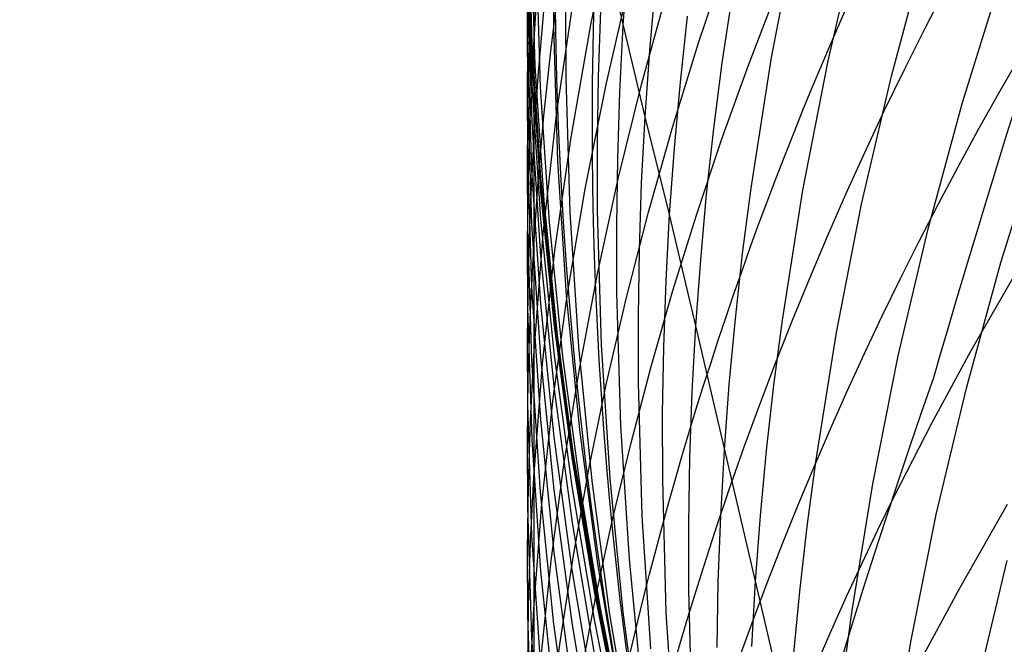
# Model space of a CAD drawing. Extents: x -383 to 1849, y -1185 to -529.
# Tile 588 of 656: x 395.17 to 398.73, y -930.77 to -928.51. Entities that reach past the tile are written whole.
import ezdxf

# ---------------------------------------------------------------- set-up
doc = ezdxf.new("R2010")
doc.units = 0
doc.layers.add('PREDEFINITO', color=7, linetype='CONTINUOUS')

msp = doc.modelspace()

# ---------------------------------------------------------------- linework, layer by layer
at = {"layer": 'PREDEFINITO'}
for p, q in [((397.0220609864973, -928.5951686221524, 577.3843922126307), (397.0068541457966, -928.1082050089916, 577.4065909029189)), ((397.0211207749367, -928.6123390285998, 575.6528925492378), (397.0059390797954, -928.1250459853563, 575.6632595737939)), ((397.0234399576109, -928.6383872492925, 573.8685591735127), (397.0085064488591, -928.1510890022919, 573.8764635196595)), ((397.2342542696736, -928.5292532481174, 598.8924858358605), (397.3183843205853, -928.1243292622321, 599.0132258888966)), ((397.0222934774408, -928.6481314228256, 579.0702569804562), (397.0071332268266, -928.1620507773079, 579.1068729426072)), ((397.0335032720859, -928.6778107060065, 572.0680382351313), (397.0185194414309, -928.1903584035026, 572.0668903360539)), ((397.7090010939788, -928.6665289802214, 553.7250650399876), (397.7820782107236, -928.1937212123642, 553.6318759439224)), ((397.8871521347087, -928.6483044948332, 551.8293696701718), (397.9775448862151, -928.179334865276, 551.728426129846)), ((398.0914294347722, -928.660332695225, 549.9236861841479), (398.1986420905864, -928.1960913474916, 549.8154239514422)), ((397.0220464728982, -928.7466178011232, 580.7888720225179), (397.0071425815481, -928.2613708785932, 580.8361971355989)), ((397.4304486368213, -928.8617817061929, 557.5007163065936), (397.2822581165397, -928.2346941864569, 561.1128155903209)), ((398.3201289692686, -928.715494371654, 548.0121001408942), (398.4436112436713, -928.2567899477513, 547.8969834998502)), ((397.0054921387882, -928.5259801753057, 586.1572306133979), (397.0087019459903, -928.2851079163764, 586.1939619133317)), ((397.0085091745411, -928.5169836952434, 587.9465209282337), (397.0160279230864, -928.2770360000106, 587.9882470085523)), ((397.0529716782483, -928.7554219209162, 570.2642855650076), (397.0379579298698, -928.2681622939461, 570.2531246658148)), ((397.1006495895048, -928.5354339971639, 566.6334513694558), (397.0996500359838, -928.292150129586, 566.6182504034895)), ((397.3517559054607, -928.5320358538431, 559.3035931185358), (397.3684347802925, -928.2913825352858, 559.2697681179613)), ((397.6238823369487, -928.5952427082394, 604.5979600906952), (397.7256708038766, -928.2920389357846, 604.7075060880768)), ((397.0066679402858, -928.5716113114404, 584.370460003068), (397.0055665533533, -928.3300239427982, 584.4026248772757)), ((397.0159572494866, -928.5452121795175, 589.7313003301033), (397.0278914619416, -928.3063763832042, 589.7779883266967)), ((397.0278914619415, -928.306376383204, 589.7779883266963), (397.0282754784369, -928.6002869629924, 591.5186482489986)), ((397.0282754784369, -928.6002869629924, 591.5186482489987), (397.044451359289, -928.3627729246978, 591.5701126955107)), ((397.2893428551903, -928.7453227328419, 600.7095116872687), (397.3755049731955, -928.3706570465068, 600.8290974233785)), ((398.5776245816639, -928.8099313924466, 546.0969009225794), (398.7177211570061, -928.356908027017, 545.9752931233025)), ((397.0223263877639, -928.8809537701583, 582.5686927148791), (397.0071781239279, -928.3967191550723, 582.6247998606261)), ((397.0898955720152, -928.6242574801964, 595.1552350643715), (397.1191681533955, -928.3899501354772, 595.2156235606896)), ((397.1117082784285, -928.8450886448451, 596.9386131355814), (397.176119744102, -928.4074076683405, 597.0603743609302)), ((397.4174864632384, -928.7448737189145, 602.614917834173), (397.5108636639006, -928.4052909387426, 602.7304212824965)), ((397.4472910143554, -928.6218405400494, 557.4622455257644), (397.4684790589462, -928.3821967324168, 557.423951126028)), ((397.8037695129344, -928.6752971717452, 606.5260208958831), (397.906482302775, -928.4068939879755, 606.6288187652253)), ((397.261973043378, -928.7180153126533, 561.1714539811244), (397.269934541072, -928.4762627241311, 561.1420799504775)), ((397.0444072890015, -928.7169005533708, 593.3046438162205), (397.0650550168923, -928.4806883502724, 593.3607559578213)), ((397.1449778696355, -928.7220362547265, 564.8276689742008), (397.1440558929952, -928.4791017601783, 564.8076569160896)), ((397.5577979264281, -928.737024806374, 555.6160862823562), (397.5836478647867, -928.4985252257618, 555.573396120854)), ((397.005323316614, -928.7570405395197, 587.9047020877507), (397.0085091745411, -928.5169836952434, 587.9465209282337)), ((397.0065855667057, -928.7669045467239, 586.1204182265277), (397.0054921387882, -928.5259801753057, 586.1572306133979)), ((397.008386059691, -928.784218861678, 589.6845036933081), (397.0159572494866, -928.5452121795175, 589.7313003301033)), ((397.1154258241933, -929.021950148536, 566.6639247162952), (397.1006495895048, -928.5354339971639, 566.6334513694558)), ((397.1629763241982, -928.9361190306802, 598.7709332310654), (397.2342542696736, -928.5292532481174, 598.8924858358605)), ((397.3394497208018, -928.7729310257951, 559.3375600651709), (397.3517559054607, -928.5320358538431, 559.3035931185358)), ((397.0216530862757, -929.0547085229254, 584.3059250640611), (397.0066679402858, -928.5716113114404, 584.370460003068)), ((397.0164747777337, -928.8380446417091, 591.4670558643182), (397.0282754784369, -928.6002869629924, 591.5186482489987)), ((397.0531037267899, -929.0991628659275, 575.6422673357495), (397.0211207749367, -928.6123390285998, 575.6528925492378)), ((397.0540628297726, -929.0817015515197, 577.3619285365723), (397.0220609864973, -928.5951686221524, 577.3843922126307)), ((397.0282754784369, -928.6002869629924, 591.5186482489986), (397.0279024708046, -929.3292935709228, 594.9730679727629)), ((397.5294658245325, -928.9002658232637, 604.4876142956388), (397.6238823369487, -928.5952427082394, 604.5979600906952)), ((397.0542530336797, -929.1337765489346, 579.0333896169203), (397.0222934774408, -928.6481314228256, 579.0702569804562)), ((397.0552070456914, -929.1252025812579, 573.8604466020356), (397.0234399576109, -928.6383872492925, 573.8685591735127)), ((397.0649017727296, -928.8589543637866, 595.0946704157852), (397.0898955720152, -928.6242574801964, 595.1552350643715)), ((397.4304486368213, -928.8617817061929, 557.5007163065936), (397.4472910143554, -928.6218405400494, 557.4622455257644)), ((397.8134010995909, -929.1195237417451, 551.9315474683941), (397.8871521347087, -928.6483044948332, 551.8293696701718)), ((397.0653201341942, -929.16477949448, 572.0690473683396), (397.0335032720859, -928.6778107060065, 572.0680382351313)), ((397.678790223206, -928.9036684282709, 553.7720577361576), (397.7090010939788, -928.6665289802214, 553.7250650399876)), ((397.7069118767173, -928.9453650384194, 606.4224685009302), (397.8037695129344, -928.6752971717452, 606.5260208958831)), ((398.0005469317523, -929.1272446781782, 550.0333986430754), (398.0914294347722, -928.660332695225, 549.9236861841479)), ((397.0281175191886, -928.9533929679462, 593.24838896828), (397.0444072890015, -928.7169005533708, 593.3046438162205)), ((397.159598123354, -929.2078500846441, 564.8678226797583), (397.1449778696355, -928.7220362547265, 564.8276689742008)), ((397.2583427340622, -928.9598910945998, 561.2009296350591), (397.261973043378, -928.7180153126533, 561.1714539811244)), ((398.2126421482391, -929.1772990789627, 548.1289019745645), (398.3201289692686, -928.715494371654, 548.0121001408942)), ((397.0064392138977, -928.9971463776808, 587.8628015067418), (397.005323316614, -928.7570405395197, 587.9047020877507)), ((397.0537778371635, -929.2314157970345, 580.7413052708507), (397.0220464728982, -928.7466178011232, 580.7888720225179)), ((397.0848229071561, -929.2422070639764, 570.2753795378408), (397.0529716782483, -928.7554219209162, 570.2642855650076)), ((397.2142722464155, -929.1218401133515, 600.5891321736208), (397.2893428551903, -928.7453227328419, 600.7095116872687)), ((397.3332754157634, -929.0862721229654, 602.4986245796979), (397.4174864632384, -928.7448737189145, 602.614917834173)), ((397.5362632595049, -928.9758845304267, 555.6589911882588), (397.5577979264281, -928.737024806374, 555.6160862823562)), ((397.0051468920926, -929.0233363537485, 589.6376107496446), (397.008386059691, -928.784218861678, 589.6845036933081)), ((397.0215574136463, -929.2486679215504, 586.0465892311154), (397.0065855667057, -928.7669045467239, 586.1204182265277)), ((397.33149693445, -929.0140080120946, 559.371659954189), (397.3394497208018, -928.7729310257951, 559.3375600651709)), ((398.4532230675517, -929.2664607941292, 546.2204351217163), (398.5776245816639, -928.8099313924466, 546.0969009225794)), ((397.0090298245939, -929.0759864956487, 591.4153488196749), (397.0164747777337, -928.8380446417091, 591.4670558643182)), ((397.0442247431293, -929.0939849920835, 595.0339434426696), (397.0649017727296, -928.8589543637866, 595.0946704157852)), ((397.0623444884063, -929.2843450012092, 596.8161454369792), (397.1117082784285, -928.8450886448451, 596.9386131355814)), ((397.4179782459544, -929.1019628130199, 557.5393549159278), (397.4304486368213, -928.8617817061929, 557.5007163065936)), ((397.5190820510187, -929.215048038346, 555.7021018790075), (397.4304486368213, -928.8617817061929, 557.5007163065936)), ((397.0542758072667, -929.3647390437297, 582.5123533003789), (397.0223263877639, -928.8809537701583, 582.5686927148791)), ((397.4425208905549, -929.2069654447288, 604.3765193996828), (397.5294658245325, -928.9002658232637, 604.4876142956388)), ((397.6528483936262, -929.1412235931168, 553.8193027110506), (397.678790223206, -928.9036684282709, 553.7720577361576)), ((397.1047579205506, -929.3446251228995, 598.6486553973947), (397.1629763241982, -928.9361190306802, 598.7709332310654)), ((398.7154623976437, -929.3890046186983, 544.3040239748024), (398.8555984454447, -928.93888429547, 544.1743295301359)), ((397.0162122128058, -929.1901089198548, 593.1920044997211), (397.0281175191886, -928.9533929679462, 593.24838896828)), ((397.2590127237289, -929.2018292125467, 561.2304988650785), (397.2583427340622, -928.9598910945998, 561.2009296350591)), ((397.5190820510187, -929.2150480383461, 555.7021018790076), (397.5362632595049, -928.9758845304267, 555.6589911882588)), ((397.6159824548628, -929.2169935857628, 606.3182008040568), (397.7069118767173, -928.9453650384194, 606.4224685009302)), ((397.0214517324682, -929.4772644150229, 587.778799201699), (397.0064392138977, -928.9971463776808, 587.8628015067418)), ((397.0062087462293, -929.2625045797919, 589.5906338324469), (397.0051468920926, -929.0233363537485, 589.6376107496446)), ((397.1470318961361, -929.5079896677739, 566.694466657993), (397.1154258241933, -929.021950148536, 566.6639247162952)), ((397.3278668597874, -929.2552061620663, 559.4058834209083), (397.33149693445, -929.0140080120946, 559.371659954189)), ((397.0059097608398, -929.3140523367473, 591.3635407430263), (397.0090298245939, -929.0759864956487, 591.4153488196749)), ((397.0534737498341, -929.5372980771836, 584.2411737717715), (397.0216530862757, -929.0547085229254, 584.3059250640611)), ((397.1026133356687, -929.5673110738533, 577.3392262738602), (397.0540628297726, -929.0817015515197, 577.3619285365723)), ((397.0279024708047, -929.3292935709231, 594.973067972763), (397.0442247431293, -929.0939849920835, 595.0339434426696)), ((397.1016412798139, -929.5850269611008, 575.6313981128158), (397.0531037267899, -929.0991628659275, 575.6422673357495)), ((397.2583627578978, -929.429296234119, 602.3816046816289), (397.3332754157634, -929.0862721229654, 602.4986245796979)), ((397.4098605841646, -929.3423239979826, 557.5781510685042), (397.4179782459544, -929.1019628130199, 557.5393549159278)), ((397.1027653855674, -929.6184940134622, 578.9963117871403), (397.0542530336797, -929.1337765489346, 579.0333896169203)), ((397.1035596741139, -929.6110448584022, 573.852136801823), (397.0552070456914, -929.1252025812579, 573.8604466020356)), ((397.1504623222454, -929.499964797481, 600.4680349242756), (397.2142722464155, -929.1218401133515, 600.5891321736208)), ((397.6312135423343, -929.3791384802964, 553.8667900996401), (397.6528483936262, -929.1412235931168, 553.8193027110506)), ((397.782861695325, -929.3558359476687, 551.9830718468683), (397.8134010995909, -929.1195237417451, 551.9315474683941)), ((397.9263005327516, -929.5963776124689, 550.144466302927), (398.0005469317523, -929.1272446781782, 550.0333986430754)), ((397.008671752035, -929.4269895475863, 593.1355048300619), (397.0162122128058, -929.1901089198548, 593.1920044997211)), ((397.1137219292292, -929.6507747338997, 572.0699185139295), (397.0653201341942, -929.16477949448, 572.0690473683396)), ((398.1214557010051, -929.6417585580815, 548.2472873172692), (398.2126421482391, -929.1772990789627, 548.1289019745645)), ((397.1910472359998, -929.6931834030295, 564.9081135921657), (397.159598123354, -929.2078500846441, 564.8678226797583)), ((397.2731300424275, -929.6856490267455, 561.2898858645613), (397.2590127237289, -929.2018292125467, 561.2304988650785)), ((397.3631471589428, -929.5151987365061, 604.2647260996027), (397.4425208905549, -929.2069654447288, 604.3765193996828)), ((397.5062809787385, -929.4544582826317, 555.7454088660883), (397.5190820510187, -929.2150480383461, 555.7021018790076)), ((397.6139236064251, -929.6173570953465, 553.9145100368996), (397.5190820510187, -929.215048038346, 555.7021018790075)), ((397.5310543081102, -929.4900788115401, 606.2132570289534), (397.6159824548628, -929.2169935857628, 606.3182008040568)), ((397.0533680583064, -929.7299146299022, 585.9725530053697), (397.0215574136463, -929.2486679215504, 586.0465892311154)), ((397.102088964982, -929.7152740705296, 580.6935486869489), (397.0537778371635, -929.2314157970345, 580.7413052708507)), ((397.1332624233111, -929.7280280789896, 570.2863961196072), (397.0848229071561, -929.2422070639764, 570.2753795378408)), ((397.3285288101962, -929.496464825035, 559.4402211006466), (397.3278668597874, -929.2552061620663, 559.4058834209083)), ((397.0211115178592, -929.7407529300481, 589.4964774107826), (397.0062087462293, -929.2625045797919, 589.5906338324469)), ((397.0282798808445, -929.72480921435, 596.6930700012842), (397.0623444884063, -929.2843450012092, 596.8161454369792)), ((398.3448241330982, -929.7260519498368, 546.3457864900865), (398.4532230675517, -929.2664607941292, 546.2204351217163)), ((397.007083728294, -929.5521819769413, 591.3116452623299), (397.0059097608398, -929.3140523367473, 591.3635407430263)), ((397.0159592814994, -929.5648760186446, 594.912044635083), (397.0279024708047, -929.3292935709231, 594.973067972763)), ((397.0279024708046, -929.3292935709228, 594.9730679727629), (397.0282798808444, -929.7248092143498, 596.6930700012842)), ((397.1027797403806, -929.8475853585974, 582.4558422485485), (397.0542758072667, -929.3647390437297, 582.5123533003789)), ((397.059806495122, -929.754470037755, 598.5257396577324), (397.1047579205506, -929.3446251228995, 598.6486553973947)), ((397.4060649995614, -929.5828047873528, 557.6170940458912), (397.4098605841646, -929.3423239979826, 557.5781510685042)), ((397.7565972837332, -929.5925413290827, 552.0348719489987), (397.782861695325, -929.3558359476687, 551.9830718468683)), ((397.6139236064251, -929.6173570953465, 553.9145100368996), (397.6312135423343, -929.3791384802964, 553.8667900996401)), ((398.591000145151, -929.8426326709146, 544.4357999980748), (398.7154623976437, -929.3890046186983, 544.3040239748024)), ((397.0054649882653, -929.66397544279, 593.078904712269), (397.008671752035, -929.4269895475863, 593.1355048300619)), ((397.1928807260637, -929.7737561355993, 602.2639213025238), (397.2583627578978, -929.429296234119, 602.3816046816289)), ((397.4978406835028, -929.6940554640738, 555.7889005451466), (397.5062809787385, -929.4544582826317, 555.7454088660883)), ((398.6090165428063, -929.7069583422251, 614.1737182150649), (398.757436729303, -929.4472537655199, 614.2967031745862)), ((397.0532976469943, -929.9568565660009, 587.6946021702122), (397.0214517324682, -929.4772644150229, 587.778799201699)), ((397.098082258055, -929.879452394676, 600.3462959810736), (397.1504623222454, -929.499964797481, 600.4680349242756)), ((397.1952202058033, -929.99306313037, 566.7250452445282), (397.1470318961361, -929.5079896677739, 566.694466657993)), ((397.3426060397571, -929.978921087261, 559.5092016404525), (397.3285288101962, -929.496464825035, 559.4402211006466)), ((397.4522004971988, -929.7645167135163, 606.1076763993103), (397.5310543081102, -929.4900788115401, 606.2132570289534)), ((397.1018807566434, -930.0188948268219, 584.1762748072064), (397.0534737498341, -929.5372980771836, 584.2411737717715)), ((397.2914442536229, -929.8248228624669, 604.152285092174), (397.3631471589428, -929.5151987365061, 604.2647260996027)), ((397.0221903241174, -930.0283919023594, 591.2076466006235), (397.007083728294, -929.5521819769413, 591.3116452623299)), ((397.0083797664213, -929.8006215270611, 594.8509025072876), (397.0159592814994, -929.5648760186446, 594.912044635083)), ((397.1674661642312, -930.0515044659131, 577.3163118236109), (397.1026133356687, -929.5673110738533, 577.3392262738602)), ((397.1664867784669, -930.0694407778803, 575.6202990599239), (397.1016412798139, -929.5850269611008, 575.6313981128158)), ((397.1682498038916, -930.0954239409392, 573.8436407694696), (397.1035596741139, -929.6110448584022, 573.852136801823)), ((397.4065608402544, -929.8233447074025, 557.6561731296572), (397.4060649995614, -929.5828047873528, 557.6170940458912)), ((397.7346460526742, -929.8295834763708, 552.0869368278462), (397.7565972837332, -929.5925413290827, 552.0348719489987)), ((397.895511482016, -929.8316364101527, 550.2004786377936), (397.9263005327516, -929.5963776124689, 550.144466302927)), ((397.1675840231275, -930.1017916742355, 578.9590644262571), (397.1027653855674, -929.6184940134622, 578.9963117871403)), ((397.1784605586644, -930.1353063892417, 572.0706524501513), (397.1137219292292, -929.6507747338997, 572.0699185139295)), ((397.6010051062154, -929.8558227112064, 553.9624520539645), (397.6139236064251, -929.6173570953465, 553.9145100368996)), ((397.8289398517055, -930.5395075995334, 550.3702871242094), (397.6139236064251, -929.6173570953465, 553.9145100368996)), ((398.0468745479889, -930.1084272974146, 548.3671544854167), (398.1214557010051, -929.6417585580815, 548.2472873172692)), ((397.0065607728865, -929.901007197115, 593.0222188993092), (397.0054649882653, -929.66397544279, 593.078904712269)), ((397.3040778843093, -930.1689878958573, 561.3495506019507), (397.2731300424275, -929.6856490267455, 561.2898858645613)), ((397.166732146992, -930.1977018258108, 580.6456540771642), (397.102088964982, -929.7152740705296, 580.6935486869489)), ((397.2390777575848, -930.1775478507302, 564.9484990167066), (397.1910472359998, -929.6931834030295, 564.9081135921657)), ((397.4937302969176, -929.933779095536, 555.8325647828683), (397.4978406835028, -929.6940554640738, 555.7889005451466)), ((398.4665716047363, -929.9692025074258, 614.049391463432), (398.6090165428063, -929.7069583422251, 614.1737182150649)), ((397.0164837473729, -929.9590960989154, 596.6274940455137), (397.0282798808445, -929.72480921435, 596.6930700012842)), ((397.0528463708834, -930.2184833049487, 589.4021330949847), (397.0211115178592, -929.7407529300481, 589.4964774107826)), ((397.0282798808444, -929.7248092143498, 596.6930700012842), (397.0283294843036, -930.1653522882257, 598.4022733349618)), ((397.0283294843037, -930.1653522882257, 598.4022733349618), (397.059806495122, -929.754470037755, 598.5257396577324)), ((397.1017680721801, -930.210161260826, 585.8983876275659), (397.0533680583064, -929.7299146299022, 585.9725530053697)), ((397.1980410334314, -930.2123953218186, 570.2973248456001), (397.1332624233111, -929.7280280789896, 570.2863961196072)), ((398.2527352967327, -930.1882605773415, 546.4728457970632), (398.3448241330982, -929.7260519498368, 546.3457864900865)), ((397.1369615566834, -930.11946191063, 602.14563760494), (397.1928807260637, -929.7737561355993, 602.2639213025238)), ((397.3794940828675, -930.040203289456, 606.0014981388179), (397.4522004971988, -929.7645167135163, 606.1076763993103)), ((397.0051329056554, -930.0364709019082, 594.7896575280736), (397.0083797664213, -929.8006215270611, 594.8509025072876)), ((397.2275117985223, -930.1356949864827, 604.039247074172), (397.2914442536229, -929.8248228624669, 604.152285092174)), ((397.4203041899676, -930.3043600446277, 557.7346967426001), (397.4065608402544, -929.8233447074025, 557.6561731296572)), ((397.717046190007, -930.0669059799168, 552.1392555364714), (397.7346460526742, -929.8295834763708, 552.0869368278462)), ((397.1675915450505, -930.329003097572, 582.3992201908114), (397.1027797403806, -929.8475853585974, 582.4558422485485)), ((397.5924388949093, -930.0944756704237, 554.0106032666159), (397.6010051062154, -929.8558227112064, 553.9624520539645)), ((397.8689961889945, -930.067281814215, 550.2567941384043), (397.895511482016, -929.8316364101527, 550.2004786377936)), ((398.482516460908, -930.2993290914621, 544.5695418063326), (398.591000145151, -929.8426326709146, 544.4357999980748)), ((397.0215353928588, -930.374970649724, 592.9086491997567), (397.0065607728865, -929.901007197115, 593.0222188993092)), ((397.0573012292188, -930.2600585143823, 600.2239913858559), (397.098082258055, -929.879452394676, 600.3462959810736)), ((397.493918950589, -930.1735686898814, 555.8763894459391), (397.4937302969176, -929.933779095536, 555.8325647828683)), ((397.0090428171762, -930.1935607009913, 596.5617917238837), (397.0164837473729, -929.9590960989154, 596.6274940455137)), ((397.1017278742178, -930.4354415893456, 587.6102985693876), (397.0532976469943, -929.9568565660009, 587.6946021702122)), ((398.3301881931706, -930.2338680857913, 613.9237785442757), (398.4665716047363, -929.9692025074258, 614.049391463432)), ((397.2597431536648, -930.4766811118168, 566.7556285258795), (397.1952202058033, -929.99306313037, 566.7250452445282)), ((397.3734831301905, -930.4608915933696, 559.5785266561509), (397.3426060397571, -929.978921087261, 559.5092016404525)), ((397.006187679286, -930.2723649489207, 594.7283256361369), (397.0051329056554, -930.0364709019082, 594.7896575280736)), ((397.0541027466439, -930.5041347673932, 591.1034618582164), (397.0221903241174, -930.0283919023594, 591.2076466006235)), ((397.1666249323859, -930.4990136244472, 584.1112968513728), (397.1018807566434, -930.0188948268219, 584.1762748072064)), ((397.3130081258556, -930.3170345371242, 605.8947614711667), (397.3794940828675, -930.040203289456, 606.0014981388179)), ((397.2473935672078, -930.5519137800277, 575.6089843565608), (397.1664867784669, -930.0694407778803, 575.6202990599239)), ((397.2483749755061, -930.5337890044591, 577.293211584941), (397.1674661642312, -930.0515044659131, 577.3163118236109)), ((397.7038243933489, -930.3044519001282, 552.1918165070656), (397.717046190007, -930.0669059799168, 552.1392555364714)), ((397.84679289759, -930.3032576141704, 550.3134009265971), (397.8689961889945, -930.067281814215, 550.2567941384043)), ((397.248462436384, -930.5831773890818, 578.9216884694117), (397.1675840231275, -930.1017916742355, 578.9590644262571)), ((397.2490293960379, -930.5778496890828, 573.8349695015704), (397.1682498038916, -930.0954239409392, 573.8436407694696)), ((397.5881944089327, -930.3332555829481, 554.0589501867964), (397.5924388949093, -930.0944756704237, 554.0106032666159)), ((398.0159062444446, -930.3424509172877, 548.427611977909), (398.0468745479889, -930.1084272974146, 548.3671544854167)), ((397.090737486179, -930.466223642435, 602.0268167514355), (397.1369615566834, -930.11946191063, 602.14563760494)), ((397.1714494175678, -930.4476722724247, 603.9256627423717), (397.2275117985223, -930.1356949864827, 604.039247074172)), ((397.2592879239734, -930.6178844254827, 572.071249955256), (397.1784605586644, -930.1353063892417, 572.0706524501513)), ((397.0165498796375, -930.3983148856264, 598.332163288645), (397.0283294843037, -930.1653522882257, 598.4022733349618)), ((397.0283294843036, -930.1653522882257, 598.4022733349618), (397.0282884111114, -930.6415387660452, 600.101197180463)), ((397.3034422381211, -930.6604550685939, 564.9889362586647), (397.2390777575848, -930.1775478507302, 564.9484990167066)), ((397.3516091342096, -930.6513589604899, 561.4094286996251), (397.3040778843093, -930.1689878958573, 561.3495506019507)), ((397.507069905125, -930.6531038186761, 555.964471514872), (397.493918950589, -930.1735686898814, 555.8763894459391)), ((397.0059262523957, -930.4281437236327, 596.4959802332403), (397.0090428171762, -930.1935607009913, 596.5617917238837)), ((397.1011653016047, -930.6952150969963, 589.3076995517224), (397.0528463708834, -930.2184833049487, 589.4021330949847)), ((397.1665080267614, -930.6889244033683, 585.8241711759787), (397.1017680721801, -930.210161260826, 585.8983876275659)), ((397.2474596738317, -930.6782082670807, 580.5976732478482), (397.166732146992, -930.1977018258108, 580.6456540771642)), ((397.2789095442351, -930.6948191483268, 570.3081552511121), (397.1980410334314, -930.2123953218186, 570.2973248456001)), ((398.1772640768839, -930.652642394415, 546.6015038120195), (398.2527352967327, -930.1882605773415, 546.4728457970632)), ((397.0210780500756, -930.7440502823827, 594.6054648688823), (397.006187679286, -930.2723649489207, 594.7283256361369)), ((397.0282884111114, -930.6415387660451, 600.101197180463), (397.0573012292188, -930.2600585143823, 600.2239913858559)), ((398.5681182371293, -930.5622292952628, 615.8449322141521), (398.7395273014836, -930.2621847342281, 615.9943377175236)), ((397.2528156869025, -930.5949064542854, 605.7875056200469), (397.3130081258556, -930.3170345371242, 605.8947614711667)), ((397.4508454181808, -930.7848862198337, 557.8136361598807), (397.4203041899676, -930.3043600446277, 557.7346967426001)), ((397.6949613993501, -930.5421621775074, 552.2446056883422), (397.7038243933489, -930.3044519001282, 552.1918165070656)), ((397.8289398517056, -930.5395075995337, 550.3702871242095), (397.84679289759, -930.3032576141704, 550.3134009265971)), ((398.3903161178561, -930.7586545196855, 544.7051336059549), (398.482516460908, -930.2993290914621, 544.5695418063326)), ((397.2484645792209, -930.8085026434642, 582.342547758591), (397.1675915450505, -930.329003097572, 582.3992201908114)), ((397.5882410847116, -930.5721020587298, 554.1074793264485), (397.5881944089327, -930.3332555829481, 554.0589501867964)), ((397.989203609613, -930.576859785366, 548.4884017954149), (398.0159062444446, -930.3424509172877, 548.427611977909)), ((397.0091247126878, -930.6314543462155, 598.2619231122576), (397.0165498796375, -930.3983148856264, 598.332163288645)), ((397.0533464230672, -930.8484046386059, 592.7949137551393), (397.0215353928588, -930.374970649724, 592.9086491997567)), ((397.0071032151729, -930.6627858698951, 596.4300767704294), (397.0059262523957, -930.4281437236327, 596.4959802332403)), ((397.1664933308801, -930.912538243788, 587.5259765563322), (397.1017278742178, -930.4354415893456, 587.6102985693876)), ((397.0543407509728, -930.8138514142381, 601.9075219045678), (397.090737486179, -930.466223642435, 602.0268167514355)), ((397.1233567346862, -930.7606118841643, 603.8115827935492), (397.1714494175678, -930.4476722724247, 603.9256627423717)), ((397.4209145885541, -930.9418911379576, 559.648121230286), (397.3734831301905, -930.4608915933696, 559.5785266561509)), ((398.6295140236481, -930.9193773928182, 542.8102860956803), (398.7386528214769, -930.4653846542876, 542.6681043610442)), ((397.1025741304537, -930.9789290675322, 590.9992000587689), (397.0541027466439, -930.5041347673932, 591.1034618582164)), ((397.247457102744, -930.9771693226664, 584.046308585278), (397.1666249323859, -930.4990136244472, 584.1112968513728)), ((397.3403531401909, -930.9583541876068, 566.7861845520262), (397.2597431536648, -930.4766811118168, 566.7556285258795)), ((397.3450934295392, -931.0136719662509, 577.2699519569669), (397.2483749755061, -930.5337890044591, 577.293211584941)), ((397.6904264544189, -930.7799772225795, 552.2976084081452), (397.6949613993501, -930.5421621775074, 552.2446056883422)), ((397.8154638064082, -930.7759750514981, 550.4274401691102), (397.8289398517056, -930.5395075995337, 550.3702871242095)), ((397.9487478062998, -931.04661051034, 548.6109275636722), (397.8289398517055, -930.5395075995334, 550.3702871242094)), ((397.3441149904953, -931.031955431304, 575.5974681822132), (397.2473935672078, -930.5519137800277, 575.6089843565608)), ((397.6010856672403, -931.049753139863, 554.2050303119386), (397.5882410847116, -930.5721020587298, 554.1074793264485)), ((397.9668047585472, -930.8115982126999, 548.5495112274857), (397.989203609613, -930.576859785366, 548.4884017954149)), ((398.4048446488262, -930.8656408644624, 615.6936596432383), (398.5681182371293, -930.5622292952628, 615.8449322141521)), ((397.1989898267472, -930.8737150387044, 605.6797698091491), (397.2528156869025, -930.5949064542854, 605.7875056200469)), ((397.3451541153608, -931.0621590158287, 578.8842248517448), (397.248462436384, -930.5831773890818, 578.9216884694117)), ((397.345650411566, -931.0578319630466, 573.8261339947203), (397.2490293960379, -930.5778496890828, 573.8349695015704)), ((397.0060231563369, -930.8647116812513, 598.1915711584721), (397.0091247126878, -930.6314543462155, 598.2619231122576)), ((397.0164908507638, -930.8730978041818, 600.026558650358), (397.0282884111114, -930.6415387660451, 600.101197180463)), ((397.0282884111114, -930.6415387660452, 600.101197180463), (397.027893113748, -931.7037763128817, 603.4668762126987)), ((397.3559559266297, -931.0980188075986, 572.071711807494), (397.2592879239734, -930.6178844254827, 572.071249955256)), ((397.0222143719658, -931.132010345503, 596.2980627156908), (397.0071032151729, -930.6627858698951, 596.4300767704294)), ((397.3440238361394, -931.1563025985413, 580.5496580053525), (397.2474596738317, -930.6782082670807, 580.5976732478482)), ((397.3838932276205, -931.1414166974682, 565.0293826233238), (397.3034422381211, -930.6604550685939, 564.9889362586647)), ((397.4154766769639, -931.1322753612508, 561.4694557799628), (397.3516091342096, -930.6513589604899, 561.4094286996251)), ((397.5370465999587, -931.1321769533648, 556.0530496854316), (397.507069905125, -930.6531038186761, 555.964471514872)), ((398.1458561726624, -930.885509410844, 546.666398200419), (398.1772640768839, -930.652642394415, 546.6015038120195)), ((397.1658203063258, -931.1704676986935, 589.2132754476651), (397.1011653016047, -930.6952150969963, 589.3076995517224)), ((397.2473384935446, -931.1657206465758, 585.7499817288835), (397.1665080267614, -930.6889244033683, 585.8241711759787)), ((397.3756187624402, -931.1748099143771, 570.3188768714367), (397.2789095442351, -930.6948191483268, 570.3081552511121)), ((397.0528027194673, -931.215203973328, 594.4824477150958), (397.0210780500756, -930.7440502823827, 594.6054648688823)), ((397.0833333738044, -931.0743709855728, 603.697057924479), (397.1233567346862, -930.7606118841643, 603.8115827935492)), ((398.3147038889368, -931.2201695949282, 544.8424596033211), (398.3903161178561, -930.7586545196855, 544.7051336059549))]:
    msp.add_line(p, q, dxfattribs=at)
at = {"layer": 'PREDEFINITO', "extrusion": (0.001264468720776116, -0.0427082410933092, -0.999086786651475)}
msp.add_arc((384.4520102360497, 963.5223951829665, -527.770753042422), 14.99743669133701, 125.1953050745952, 297.2997336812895, dxfattribs=at)
at = {"layer": 'PREDEFINITO', "extrusion": (0.01527697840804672, -0.1016941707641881, -0.994698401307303)}
msp.add_arc((269.672296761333, 1032.517540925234, -459.5050995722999), 14.99696096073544, 132.0550495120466, 314.6365593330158, dxfattribs=at)
at = {"layer": 'PREDEFINITO', "extrusion": (-0.8250090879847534, -0.184743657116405, -0.5340690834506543)}
msp.add_arc((1027.258472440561, 387.6787558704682, -484.7347506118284), 45.87644911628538, 135.7329066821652, 154.1904754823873, dxfattribs=at)
at = {"layer": 'PREDEFINITO', "extrusion": (-0.01682269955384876, 0.3816109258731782, -0.9241699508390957)}
msp.add_arc((-370.4816276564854, -647.1987904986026, -923.458420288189), 14.96201527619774, 305.7136932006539, 39.07971479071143, dxfattribs=at)
at = {"layer": 'PREDEFINITO', "extrusion": (-0.01677253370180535, 0.3998133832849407, -0.9164430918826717)}
msp.add_arc((-372.4913130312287, -628.0207622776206, -937.4926772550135), 14.97210137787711, 309.2187627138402, 34.80961328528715, dxfattribs=at)
at = {"layer": 'PREDEFINITO', "extrusion": (-0.01676555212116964, 0.4178793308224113, -0.9083478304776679)}
msp.add_arc((-374.1621728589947, -608.6631320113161, -951.1926333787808), 14.93576120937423, 312.9155233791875, 30.70215050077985, dxfattribs=at)
at = {"layer": 'PREDEFINITO', "extrusion": (-0.4632198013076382, -0.2527546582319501, -0.84943657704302)}
msp.add_arc((1029.185433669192, 388.1065208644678, -470.8797864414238), 27.85165601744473, 123.1587497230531, 142.5774375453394, dxfattribs=at)
at = {"layer": 'PREDEFINITO', "extrusion": (-0.01682716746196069, 0.4357779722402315, -0.8998968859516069)}
msp.add_arc((-375.5499007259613, -589.1333417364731, -964.5462940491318), 14.9216614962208, 316.6721974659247, 26.01554508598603, dxfattribs=at)

doc.saveas('drawing.dxf')
